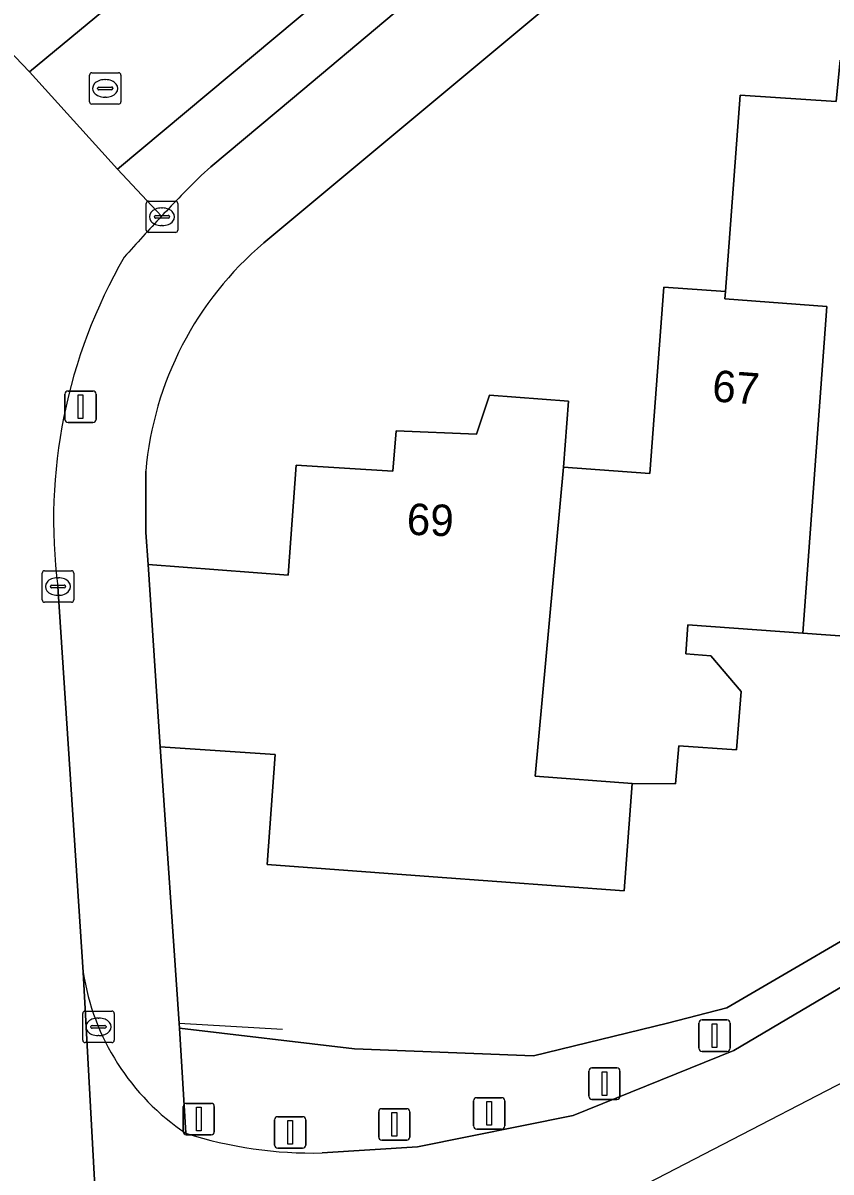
# Model space of a CAD drawing. Extents: x 162989 to 165008, y 383432 to 384338.
# Drawn here: x 164790.72 to 164816.39, y 383641.82 to 383678.36 of the extents above; entities that cross this region are included whole.
import ezdxf

# ---------------------------------------------------------------- set-up
doc = ezdxf.new("R2010")
doc.units = 0
for name, color, linetype in [('IMGEO_Afsluitpaal', 7, 'Continuous'), ('IMGEO_Erf', 7, 'Continuous'), ('IMGEO_Groenvoorziening', 7, 'Continuous'), ('IMGEO_Hek', 7, 'Continuous'), ('IMGEO_Kolk', 7, 'Continuous'), ('IMGEO_Lichtmast', 7, 'Continuous'), ('IMGEO_Muur', 7, 'Continuous'), ('IMGEO_Pand', 7, 'Continuous'), ('IMGEO_Pand_nummerreeks', 7, 'Continuous'), ('IMGEO_Rijbaan_lokaal_gesloten', 7, 'Continuous'), ('IMGEO_Rijbaan_lokaal_open', 7, 'Continuous'), ('IMGEO_Rioolput', 7, 'Continuous'), ('IMGEO_Voetpad_open', 7, 'Continuous')]:
    doc.layers.add(name, color=color, linetype=linetype)

msp = doc.modelspace()

# ---------------------------------------------------------------- linework, layer by layer
at = {"layer": 'IMGEO_Afsluitpaal'}
for p, q in [((164812.294, 383646.655), (164813.084, 383646.655)), ((164813.084, 383646.655), (164812.294, 383646.655)), ((164812.194, 383645.755), (164812.194, 383646.555)), ((164812.194, 383646.555), (164812.194, 383645.755)), ((164813.184, 383646.555), (164813.184, 383645.755)), ((164813.184, 383645.755), (164813.184, 383646.555)), ((164813.084, 383645.655), (164812.294, 383645.655)), ((164812.294, 383645.655), (164813.084, 383645.655)), ((164808.698, 383644.228), (164808.698, 383645.028)), ((164808.698, 383645.028), (164808.698, 383644.228)), ((164808.798, 383645.128), (164809.588, 383645.128)), ((164809.588, 383645.128), (164808.798, 383645.128)), ((164809.688, 383645.028), (164809.688, 383644.228)), ((164809.688, 383644.228), (164809.688, 383645.028)), ((164805.034, 383643.283), (164805.034, 383644.083)), ((164805.034, 383644.083), (164805.034, 383643.283)), ((164805.134, 383644.183), (164805.924, 383644.183)), ((164805.924, 383644.183), (164805.134, 383644.183)), ((164806.024, 383644.083), (164806.024, 383643.283)), ((164806.024, 383643.283), (164806.024, 383644.083)), ((164809.588, 383644.128), (164808.798, 383644.128)), ((164808.798, 383644.128), (164809.588, 383644.128)), ((164795.807, 383643.101), (164795.807, 383643.901)), ((164795.807, 383643.901), (164795.807, 383643.101)), ((164795.907, 383644.001), (164796.697, 383644.001)), ((164796.697, 383644.001), (164795.907, 383644.001)), ((164796.797, 383643.901), (164796.797, 383643.101)), ((164796.797, 383643.101), (164796.797, 383643.901)), ((164802.022, 383642.932), (164802.022, 383643.732)), ((164802.022, 383643.732), (164802.022, 383642.932)), ((164802.122, 383643.832), (164802.912, 383643.832)), ((164802.912, 383643.832), (164802.122, 383643.832)), ((164803.012, 383643.732), (164803.012, 383642.932)), ((164803.012, 383642.932), (164803.012, 383643.732)), ((164798.714, 383642.677), (164798.714, 383643.477)), ((164798.714, 383643.477), (164798.714, 383642.677)), ((164798.814, 383643.577), (164799.604, 383643.577)), ((164799.604, 383643.577), (164798.814, 383643.577)), ((164799.704, 383643.477), (164799.704, 383642.677)), ((164799.704, 383642.677), (164799.704, 383643.477)), ((164796.697, 383643.001), (164795.907, 383643.001)), ((164795.907, 383643.001), (164796.697, 383643.001)), ((164805.924, 383643.183), (164805.134, 383643.183)), ((164805.134, 383643.183), (164805.924, 383643.183)), ((164802.912, 383642.832), (164802.122, 383642.832)), ((164802.122, 383642.832), (164802.912, 383642.832)), ((164799.604, 383642.577), (164798.814, 383642.577)), ((164798.814, 383642.577), (164799.604, 383642.577))]:
    msp.add_line(p, q, dxfattribs=at)
for points in [[(164812.614, 383646.53), (164812.764, 383646.53), (164812.764, 383645.78), (164812.614, 383645.78), (164812.614, 383646.53)], [(164809.118, 383645.003), (164809.268, 383645.003), (164809.268, 383644.253), (164809.118, 383644.253), (164809.118, 383645.003)], [(164796.227, 383643.876), (164796.377, 383643.876), (164796.377, 383643.126), (164796.227, 383643.126), (164796.227, 383643.876)], [(164805.454, 383644.058), (164805.604, 383644.058), (164805.604, 383643.308), (164805.454, 383643.308), (164805.454, 383644.058)], [(164799.134, 383643.452), (164799.284, 383643.452), (164799.284, 383642.702), (164799.134, 383642.702), (164799.134, 383643.452)], [(164802.442, 383643.707), (164802.592, 383643.707), (164802.592, 383642.957), (164802.442, 383642.957), (164802.442, 383643.707)]]:
    msp.add_lwpolyline(points, dxfattribs=at)
for centre, start, end in [((164812.294, 383646.555), 90, 180), ((164812.294, 383646.555), 90, 180), ((164813.084, 383646.555), 0, 90), ((164813.084, 383646.555), 360, 90), ((164812.294, 383645.755), 180, 270), ((164812.294, 383645.755), 180, 270), ((164813.084, 383645.755), 270, 0), ((164813.084, 383645.755), 270, 0), ((164808.798, 383645.028), 90, 180), ((164808.798, 383645.028), 90, 180), ((164809.588, 383645.028), 0, 90), ((164809.588, 383645.028), 360, 90), ((164805.134, 383644.083), 90, 180), ((164805.134, 383644.083), 90, 180), ((164805.924, 383644.083), 0, 90), ((164805.924, 383644.083), 360, 90), ((164808.798, 383644.228), 180, 270), ((164808.798, 383644.228), 180, 270), ((164809.588, 383644.228), 270, 0), ((164809.588, 383644.228), 270, 0), ((164795.907, 383643.901), 90, 180), ((164795.907, 383643.901), 90, 180), ((164796.697, 383643.901), 0, 90), ((164796.697, 383643.901), 360, 90), ((164802.122, 383643.732), 90, 180), ((164802.122, 383643.732), 90, 180), ((164802.912, 383643.732), 0, 90), ((164802.912, 383643.732), 360, 90), ((164798.814, 383643.477), 90, 180), ((164798.814, 383643.477), 90, 180), ((164799.604, 383643.477), 0, 90), ((164799.604, 383643.477), 360, 90), ((164795.907, 383643.101), 180, 270), ((164795.907, 383643.101), 180, 270), ((164796.697, 383643.101), 270, 0), ((164796.697, 383643.101), 270, 0), ((164805.134, 383643.283), 180, 270), ((164805.134, 383643.283), 180, 270), ((164805.924, 383643.283), 270, 0), ((164805.924, 383643.283), 270, 0), ((164798.814, 383642.677), 180, 270), ((164798.814, 383642.677), 180, 270), ((164799.604, 383642.677), 270, 0), ((164799.604, 383642.677), 270, 0), ((164802.122, 383642.932), 180, 270), ((164802.122, 383642.932), 180, 270), ((164802.912, 383642.932), 270, 0), ((164802.912, 383642.932), 270, 0)]:
    msp.add_arc(centre, 0.1, start, end, dxfattribs=at)
at = {"layer": 'IMGEO_Erf'}
for points in [[(164868.571, 383729.932), (164798.371, 383671.363)], [(164794.621, 383664.108), (164794.617, 383662.16), (164794.694, 383661.138), (164799.143, 383660.793), (164799.399, 383664.294), (164802.473, 383664.104), (164802.58, 383665.383), (164805.126, 383665.283), (164805.537, 383666.526), (164808.051, 383666.327), (164807.897, 383664.229), (164810.641, 383664.026), (164811.08, 383669.958), (164813.038, 383669.822), (164813.512, 383676.067), (164816.557, 383675.865), (164816.68, 383677.175), (164819.512, 383676.972), (164819.631, 383678.299), (164822.147, 383678.114), (164821.989, 383676.016), (164824.679, 383675.78), (164825.189, 383681.717)], [(164818.715, 383658.721), (164815.501, 383658.955), (164811.839, 383659.221), (164811.777, 383658.294), (164812.571, 383658.232), (164813.539, 383657.094), (164813.392, 383655.248), (164811.558, 383655.372), (164811.449, 383654.165), (164810.074, 383654.172), (164809.821, 383650.757), (164803.755, 383651.206), (164798.472, 383651.597), (164798.728, 383655.098), (164795.079, 383655.344), (164795.68, 383646.537), (164795.689, 383646.397), (164801.249, 383645.735), (164806.938, 383645.511), (164811.198, 383646.554), (164813.088, 383647.042), (164830.398, 383657.15)]]:
    msp.add_lwpolyline(points, dxfattribs=at)
msp.add_arc((164805.298, 383663.186), 10.717, 130.2696, 175.0629, dxfattribs=at)
at = {"layer": 'IMGEO_Groenvoorziening'}
for points in [[(164894.395, 383694.693), (164876.384, 383685.5), (164850.148, 383672.11), (164849.952, 383667.665), (164830.398, 383657.15), (164813.088, 383647.042), (164811.198, 383646.554), (164806.938, 383645.511), (164801.249, 383645.735), (164795.689, 383646.397), (164795.895, 383643.053)], [(164800.227, 383642.425), (164803.258, 383642.621), (164808.2, 383643.619), (164813.303, 383645.681), (164818.068, 383648.501), (164823.063, 383651.319), (164828.11, 383654.374)]]:
    msp.add_lwpolyline(points, dxfattribs=at)
msp.add_arc((164799.934, 383655.66), 13.239, 252.2354, 271.2674, dxfattribs=at)
at = {"layer": 'IMGEO_Hek'}
msp.add_lwpolyline([(164798.959, 383646.347), (164795.68, 383646.537)], dxfattribs=at)
at = {"layer": 'IMGEO_Kolk'}
for p, q in [((164794.634, 383671.769), (164794.634, 383672.621)), ((164794.709, 383672.695), (164795.561, 383672.695)), ((164795.635, 383672.621), (164795.635, 383671.769)), ((164794.936, 383672.238), (164795.334, 383672.238)), ((164795.122, 383672.475), (164795.147, 383672.475)), ((164794.893, 383672.189), (164794.893, 383672.201)), ((164795.331, 383672.152), (164794.933, 383672.152)), ((164795.145, 383671.915), (164795.12, 383671.915)), ((164795.377, 383672.201), (164795.377, 383672.189)), ((164795.561, 383671.695), (164794.709, 383671.695)), ((164791.404, 383660.937), (164792.256, 383660.937)), ((164791.329, 383660.011), (164791.329, 383660.863)), ((164791.817, 383660.717), (164791.842, 383660.717)), ((164792.33, 383660.863), (164792.33, 383660.011)), ((164791.588, 383660.431), (164791.588, 383660.443)), ((164792.026, 383660.394), (164791.628, 383660.394)), ((164791.631, 383660.48), (164792.029, 383660.48)), ((164792.072, 383660.443), (164792.072, 383660.431)), ((164792.256, 383659.937), (164791.404, 383659.937)), ((164791.84, 383660.157), (164791.815, 383660.157)), ((164792.616, 383646.009), (164792.616, 383646.861)), ((164792.691, 383646.935), (164793.543, 383646.935)), ((164793.104, 383646.715), (164793.129, 383646.715)), ((164793.617, 383646.861), (164793.617, 383646.009)), ((164792.875, 383646.429), (164792.875, 383646.441)), ((164793.313, 383646.392), (164792.915, 383646.392)), ((164792.918, 383646.478), (164793.316, 383646.478)), ((164793.359, 383646.441), (164793.359, 383646.429)), ((164793.543, 383645.935), (164792.691, 383645.935)), ((164793.127, 383646.155), (164793.102, 383646.155))]:
    msp.add_line(p, q, dxfattribs=at)
for points in [[(164794.634, 383671.769), (164794.634, 383672.621)], [(164794.709, 383672.695), (164795.561, 383672.695)], [(164795.635, 383672.621), (164795.635, 383671.769)], [(164795.561, 383671.695), (164794.709, 383671.695)], [(164791.404, 383660.937), (164792.256, 383660.937)], [(164791.329, 383660.011), (164791.329, 383660.863)], [(164792.33, 383660.863), (164792.33, 383660.011)], [(164792.256, 383659.937), (164791.404, 383659.937)], [(164792.616, 383646.009), (164792.616, 383646.861)], [(164792.691, 383646.935), (164793.543, 383646.935)], [(164793.617, 383646.861), (164793.617, 383646.009)], [(164793.543, 383645.935), (164792.691, 383645.935)]]:
    msp.add_lwpolyline(points, dxfattribs=at)
for centre, radius, start, end in [((164794.711, 383672.619), 0.0765, 91.552, 178.448), ((164794.711, 383672.619), 0.0765, 91.552, 178.448), ((164795.559, 383672.619), 0.0765, 1.552, 88.448), ((164795.559, 383672.619), 0.0765, 1.552, 88.448), ((164794.933, 383672.198), 0.0403, 85.8775, 175.7526), ((164795.338, 383672.2), 0.0386, 1.7309, 96.639), ((164794.93, 383672.188), 0.0366, 178.938, 274.7102), ((164795.334, 383672.195), 0.043, 264.8664, 352.4533), ((164794.711, 383671.771), 0.0765, 181.552, 268.448), ((164794.711, 383671.771), 0.0765, 181.552, 268.448), ((164795.559, 383671.771), 0.0765, 271.552, 358.448), ((164795.559, 383671.771), 0.0765, 271.552, 358.448), ((164791.406, 383660.861), 0.0765, 91.552, 178.448), ((164791.406, 383660.861), 0.0765, 91.552, 178.448), ((164792.254, 383660.861), 0.0765, 1.552, 88.448), ((164792.254, 383660.861), 0.0765, 1.552, 88.448), ((164791.628, 383660.44), 0.0403, 85.8775, 175.7526), ((164791.625, 383660.43), 0.0366, 178.938, 274.7102), ((164792.029, 383660.437), 0.043, 264.8664, 352.4533), ((164792.033, 383660.442), 0.0386, 1.7309, 96.639), ((164791.406, 383660.013), 0.0765, 181.552, 268.448), ((164791.406, 383660.013), 0.0765, 181.552, 268.448), ((164792.254, 383660.013), 0.0765, 271.552, 358.448), ((164792.254, 383660.013), 0.0765, 271.552, 358.448), ((164792.693, 383646.859), 0.0765, 91.552, 178.448), ((164792.693, 383646.859), 0.0765, 91.552, 178.448), ((164793.541, 383646.859), 0.0765, 1.552, 88.448), ((164793.541, 383646.859), 0.0765, 1.552, 88.448), ((164792.915, 383646.438), 0.0403, 85.8775, 175.7526), ((164792.912, 383646.428), 0.0366, 178.938, 274.7102), ((164793.316, 383646.435), 0.043, 264.8664, 352.4533), ((164793.32, 383646.44), 0.0386, 1.7309, 96.639), ((164792.693, 383646.011), 0.0765, 181.552, 268.448), ((164792.693, 383646.011), 0.0765, 181.552, 268.448), ((164793.541, 383646.011), 0.0765, 271.552, 358.448), ((164793.541, 383646.011), 0.0765, 271.552, 358.448)]:
    msp.add_arc(centre, radius, start, end, dxfattribs=at)
for centre, major_axis, ratio, start_param, end_param in [((164795.121, 383672.195), (-0.387, 0.002), 0.722429, 4.712389, 7.853982), ((164795.146, 383672.195), (-0.39, 0.002), 0.717154, 1.570796, 4.712389), ((164791.816, 383660.437), (-0.387, 0.002), 0.722429, 4.712389, 7.853982), ((164791.841, 383660.437), (-0.39, 0.002), 0.717154, 1.570796, 4.712389), ((164793.103, 383646.435), (-0.387, 0.002), 0.722429, 4.712389, 7.853982), ((164793.128, 383646.435), (-0.39, 0.002), 0.717154, 1.570796, 4.712389)]:
    msp.add_ellipse(centre, major_axis=major_axis, ratio=ratio, start_param=start_param, end_param=end_param, dxfattribs=at)
at = {"layer": 'IMGEO_Lichtmast'}
for p, q in [((164792.049, 383665.753), (164792.049, 383666.553)), ((164792.049, 383666.553), (164792.049, 383665.753)), ((164792.149, 383666.653), (164792.939, 383666.653)), ((164792.939, 383666.653), (164792.149, 383666.653)), ((164793.039, 383666.553), (164793.039, 383665.753)), ((164793.039, 383665.753), (164793.039, 383666.553)), ((164792.939, 383665.653), (164792.149, 383665.653)), ((164792.149, 383665.653), (164792.939, 383665.653))]:
    msp.add_line(p, q, dxfattribs=at)
msp.add_lwpolyline([(164792.469, 383666.528), (164792.619, 383666.528), (164792.619, 383665.778), (164792.469, 383665.778), (164792.469, 383666.528)], dxfattribs=at)
for centre, start, end in [((164792.149, 383666.553), 90, 180), ((164792.149, 383666.553), 90, 180), ((164792.939, 383666.553), 0, 90), ((164792.939, 383666.553), 360, 90), ((164792.149, 383665.753), 180, 270), ((164792.149, 383665.753), 180, 270), ((164792.939, 383665.753), 270, 0), ((164792.939, 383665.753), 270, 0)]:
    msp.add_arc(centre, 0.1, start, end, dxfattribs=at)
at = {"layer": 'IMGEO_Muur'}
for points in [[(164794.621, 383664.108), (164794.617, 383662.16)], [(164794.617, 383662.16), (164794.694, 383661.138)], [(164795.68, 383646.537), (164795.079, 383655.344)]]:
    msp.add_lwpolyline(points, dxfattribs=at)
at = {"layer": 'IMGEO_Pand'}
for points in [[(164815.501, 383658.955), (164818.715, 383658.721), (164819.027, 383662.809), (164823.803, 383662.445), (164824.07, 383665.951), (164821.082, 383666.169), (164821.989, 383676.016), (164822.147, 383678.114), (164819.631, 383678.299), (164819.512, 383676.972), (164816.68, 383677.175), (164816.557, 383675.865), (164813.512, 383676.067), (164813.038, 383669.822), (164813.02, 383669.585), (164816.262, 383669.342)], [(164815.501, 383658.955), (164816.262, 383669.342), (164813.02, 383669.585), (164813.038, 383669.822), (164811.08, 383669.958), (164810.641, 383664.026), (164807.897, 383664.229), (164806.998, 383654.408), (164810.074, 383654.172), (164811.449, 383654.165), (164811.558, 383655.372), (164813.392, 383655.248), (164813.539, 383657.094), (164812.571, 383658.232), (164811.777, 383658.294), (164811.839, 383659.221)], [(164810.074, 383654.172), (164806.998, 383654.408), (164807.897, 383664.229), (164808.051, 383666.327), (164805.537, 383666.526), (164805.126, 383665.283), (164802.58, 383665.383), (164802.473, 383664.104), (164799.399, 383664.294), (164799.143, 383660.793), (164794.694, 383661.138), (164795.079, 383655.344), (164798.728, 383655.098), (164798.472, 383651.597), (164803.755, 383651.206), (164809.821, 383650.757)]]:
    msp.add_lwpolyline(points, close=True, dxfattribs=at)
at = {"layer": 'IMGEO_Rijbaan_lokaal_gesloten'}
msp.add_lwpolyline([(164865.449, 383733.718), (164868.613, 383736.505), (164872.296, 383740.613), (164874.705, 383744.013), (164876.641, 383747.65), (164878.294, 383751.947), (164879.262, 383755.442), (164879.734, 383757.378), (164880.183, 383760.826), (164880.304, 383763.878), (164876.297, 383763.908), (164876.178, 383760.759), (164875.697, 383757.048), (164873.808, 383750.719), (164872.296, 383747.414), (164869.888, 383743.825), (164867.668, 383741.038), (164863.654, 383737.449), (164809.25, 383691.971), (164790.93, 383676.807), (164793.725, 383673.706)], close=True, dxfattribs=at)
for points in [[(164882.438, 383763.863), (164880.318, 383763.878), (164880.304, 383763.878), (164880.183, 383760.826), (164879.734, 383757.378), (164879.262, 383755.442), (164878.294, 383751.947), (164876.641, 383747.65), (164874.705, 383744.013), (164872.296, 383740.613), (164868.613, 383736.505), (164865.449, 383733.718), (164793.725, 383673.706), (164795.119, 383672.213)], [(164865.362, 383741.602), (164865.236, 383741.476), (164845.878, 383725.171), (164797.964, 383685.231), (164797.855, 383685.141), (164789.554, 383678.222), (164790.93, 383676.807), (164809.25, 383691.971), (164863.654, 383737.449)], [(164796.381, 383673.508), (164796.688, 383673.787), (164799.285, 383675.953), (164802.512, 383678.666), (164805.501, 383681.136), (164809.977, 383684.869), (164812.821, 383687.24), (164814.662, 383688.827), (164816.676, 383690.521), (164819.56, 383692.958), (164820.825, 383693.983), (164823.862, 383696.438), (164826.739, 383698.863), (164831.161, 383702.539), (164834.031, 383704.929)]]:
    msp.add_lwpolyline(points, dxfattribs=at)
msp.add_arc((164829.966, 383639.517), 47.784, 134.6553, 136.8235, dxfattribs=at)
at = {"layer": 'IMGEO_Rijbaan_lokaal_open'}
for points in [[(164795.119, 383672.213), (164793.725, 383673.706), (164790.93, 383676.807), (164789.554, 383678.222), (164783.063, 383672.811), (164783.514, 383665.334), (164786.401, 383620.195), (164786.372, 383618.046), (164789.255, 383618.089), (164789.255, 383635.605), (164793.254, 383636.691)], [(164793.254, 383636.691), (164792.631, 383648.177), (164791.829, 383660.437)], [(164793.254, 383636.691), (164810.265, 383641.31), (164819.55, 383646.119), (164818.319, 383648.116), (164818.287, 383648.165), (164818.068, 383648.501), (164813.303, 383645.681), (164808.2, 383643.619), (164803.258, 383642.621), (164800.227, 383642.425)], [(164792.631, 383648.177), (164793.254, 383636.691)]]:
    msp.add_lwpolyline(points, dxfattribs=at)
for centre, radius, start, end in [((164829.717, 383639.685), 47.488, 136.766, 138.8922), ((164808.295, 383662.57), 16.604, 149.861, 187.3823), ((164800.068, 383649.313), 7.523, 188.6825, 236.312), ((164799.934, 383655.66), 13.239, 252.2354, 271.2674)]:
    msp.add_arc(centre, radius, start, end, dxfattribs=at)
at = {"layer": 'IMGEO_Rioolput'}
for p, q in [((164792.83, 383675.851), (164792.83, 383676.703)), ((164792.905, 383676.777), (164793.757, 383676.777)), ((164793.831, 383676.703), (164793.831, 383675.851)), ((164793.089, 383676.271), (164793.089, 383676.283)), ((164793.132, 383676.32), (164793.53, 383676.32)), ((164793.318, 383676.557), (164793.343, 383676.557)), ((164793.573, 383676.283), (164793.573, 383676.271)), ((164793.527, 383676.234), (164793.129, 383676.234)), ((164793.341, 383675.997), (164793.316, 383675.997)), ((164793.757, 383675.777), (164792.905, 383675.777))]:
    msp.add_line(p, q, dxfattribs=at)
for points in [[(164792.83, 383675.851), (164792.83, 383676.703)], [(164792.905, 383676.777), (164793.757, 383676.777)], [(164793.831, 383676.703), (164793.831, 383675.851)], [(164793.757, 383675.777), (164792.905, 383675.777)]]:
    msp.add_lwpolyline(points, dxfattribs=at)
for centre, radius, start, end in [((164792.907, 383676.701), 0.0765, 91.552, 178.448), ((164792.907, 383676.701), 0.0765, 91.552, 178.448), ((164793.755, 383676.701), 0.0765, 1.552, 88.448), ((164793.755, 383676.701), 0.0765, 1.552, 88.448), ((164793.129, 383676.28), 0.0403, 85.8775, 175.7526), ((164793.126, 383676.27), 0.0366, 178.938, 274.7102), ((164793.53, 383676.277), 0.043, 264.8664, 352.4533), ((164793.534, 383676.282), 0.0386, 1.7309, 96.639), ((164792.907, 383675.853), 0.0765, 181.552, 268.448), ((164792.907, 383675.853), 0.0765, 181.552, 268.448), ((164793.755, 383675.853), 0.0765, 271.552, 358.448), ((164793.755, 383675.853), 0.0765, 271.552, 358.448)]:
    msp.add_arc(centre, radius, start, end, dxfattribs=at)
for centre, major_axis, ratio, start_param, end_param in [((164793.317, 383676.277), (-0.387, 0.002), 0.722429, 4.712389, 7.853982), ((164793.342, 383676.277), (-0.39, 0.002), 0.717154, 1.570796, 4.712389)]:
    msp.add_ellipse(centre, major_axis=major_axis, ratio=ratio, start_param=start_param, end_param=end_param, dxfattribs=at)
at = {"layer": 'IMGEO_Voetpad_open'}
for points in [[(164798.371, 383671.363), (164868.571, 383729.932)], [(164802.512, 383678.666), (164799.285, 383675.953), (164796.688, 383673.787), (164796.381, 383673.508)], [(164795.895, 383643.053), (164795.689, 383646.397), (164795.68, 383646.537), (164795.079, 383655.344), (164794.694, 383661.138), (164794.617, 383662.16), (164794.621, 383664.108)], [(164791.829, 383660.437), (164792.631, 383648.177)]]:
    msp.add_lwpolyline(points, dxfattribs=at)
for centre, radius, start, end in [((164829.966, 383639.517), 47.784, 134.6553, 136.8235), ((164829.717, 383639.685), 47.488, 136.766, 138.8922), ((164805.298, 383663.186), 10.717, 130.2696, 175.0629), ((164808.295, 383662.57), 16.604, 149.861, 187.3823), ((164800.068, 383649.313), 7.523, 188.6825, 236.312)]:
    msp.add_arc(centre, radius, start, end, dxfattribs=at)

# ---------------------------------------------------------------- texts
at = {"layer": 'IMGEO_Pand_nummerreeks'}
for s, rotation, p in [('67', 355.7082, (164812.594, 383666.328)), ('69', 357.7507, (164802.899, 383662.087))]:
    msp.add_text(s, height=1, rotation=rotation, dxfattribs=at).set_placement(p)

doc.saveas('drawing.dxf')
